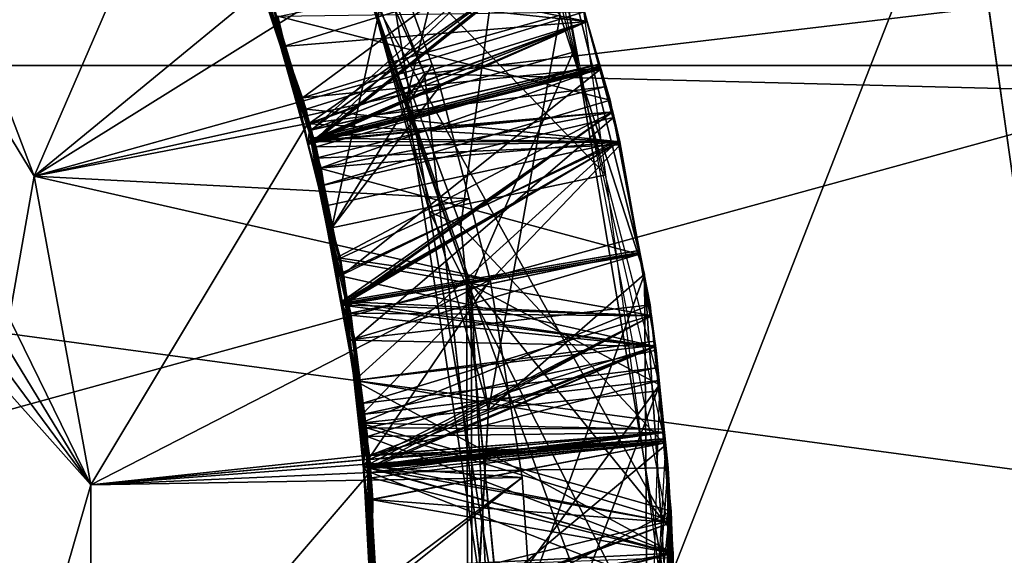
# Model space of a CAD drawing. Extents: x 0 to 200, y 18 to 95.
# Tile 321 of 491: x 146.232 to 147.086, y 47.302 to 47.767. Entities that reach past the tile are written whole.
import ezdxf

# ---------------------------------------------------------------- set-up
doc = ezdxf.new("R2010")
doc.units = 0

msp = doc.modelspace()

# ---------------------------------------------------------------- linework, layer by layer
for points in [[(98.615891, 49.815205, 36.34074), (174.799988, 52.227016, 37.339745), (174.799988, 47.227016, 36)], [(174.799988, 52.227016, 54.660255), (117.93441, 49.815205, 55.65926), (174.799988, 47.227016, 56)], [(141.5, 51.127014, 39.245003), (148.199997, 47.227016, 38.200001), (141.5, 47.227016, 38.200001)], [(141.5, 51.127014, 39.245003), (148.199997, 51.127014, 39.245003), (148.199997, 47.227016, 38.200001)], [(148.199997, 51.127014, 52.754997), (141.5, 51.127014, 52.754997), (141.5, 47.227016, 53.799999)], [(148.199997, 47.227016, 53.799999), (148.199997, 51.127014, 52.754997), (141.5, 47.227016, 53.799999)], [(159.5, 47.227016, 39.400002), (133, 50.527016, 40.284233), (133, 47.227016, 39.400002)], [(159.5, 50.527016, 40.284233), (133, 50.527016, 40.284233), (159.5, 47.227016, 39.400002)], [(159.5, 50.527016, 51.715767), (159.5, 47.227016, 52.599998), (133, 47.227016, 52.599998)], [(133, 50.527016, 51.715767), (159.5, 50.527016, 51.715767), (133, 47.227016, 52.599998)], [(136.799988, 48.614586, 55.650761), (165.799988, 49.996166, 55.348492), (165.799988, 47.227016, 55.75)], [(165.799988, 49.996166, 36.651508), (146.388229, 48.145657, 36.295784), (146.58313, 47.719887, 36.262466)], [(165.799988, 49.996166, 36.651508), (146.58313, 47.719887, 36.262466), (165.799988, 47.227016, 36.25)], [(98.615891, 49.815205, 36.34074), (174.799988, 47.227016, 36), (98.275146, 47.227016, 36)], [(174.799988, 47.227016, 56), (117.93441, 49.815205, 55.65926), (118.275154, 47.227016, 56)], [(148.199997, 49.339703, 55.262104), (136.199997, 49.339703, 55.262104), (136.199997, 47.727016, 55.486832)], [(148.199997, 47.727016, 55.486832), (148.199997, 49.339703, 55.262104), (136.199997, 47.727016, 55.486832)], [(142.899994, 48.807293, 53.842369), (148.199997, 49.199657, 53.752979), (148.199997, 47.727016, 53.98436)], [(136.199997, 48.849297, 36.639542), (148.199997, 47.227016, 36.5), (136.199997, 47.227016, 36.5)], [(136.199997, 48.849297, 36.639542), (148.199997, 48.849297, 36.639542), (148.199997, 47.227016, 36.5)], [(165.431061, 47.89677, 57.972298), (135.799988, 48.817287, 57.894161), (135.799988, 45.636745, 57.894161)], [(147.050385, 47.933411, 34.020809), (165.301376, 48.816174, 34.115177), (147.149994, 47.227016, 34)], [(142.899994, 48.807293, 53.842369), (148.199997, 47.727016, 53.98436), (142.899994, 47.727016, 53.98436)], [(146.244522, 46.822838, 38.629288), (145.107819, 48.695091, 38.629288), (146.147583, 46.568222, 38.629288)], [(146.293793, 47.09079, 38.629288), (145.107819, 48.695091, 38.629288), (146.244522, 46.822838, 38.629288)], [(146.293793, 47.363239, 38.629288), (145.107819, 48.695091, 38.629288), (146.293793, 47.09079, 38.629288)], [(145.368286, 48.615196, 38.629288), (145.107819, 48.695091, 38.629288), (146.293793, 47.363239, 38.629288)], [(136.799988, 48.614586, 55.650761), (165.799988, 47.227016, 55.75), (136.799988, 47.227016, 55.650761)], [(145.610001, 48.489506, 38.629288), (145.368286, 48.615196, 38.629288), (146.293793, 47.363239, 38.629288)], [(145.824997, 48.322166, 38.629288), (145.610001, 48.489506, 38.629288), (146.293793, 47.363239, 38.629288)], [(146.244522, 47.631191, 38.629288), (145.824997, 48.322166, 38.629288), (146.293793, 47.363239, 38.629288)], [(146.147583, 47.885811, 38.629288), (145.824997, 48.322166, 38.629288), (146.244522, 47.631191, 38.629288)], [(146.388229, 48.145657, 36.295784), (146.423065, 48.114964, 35.992222), (146.58313, 47.719887, 36.262466)], [(146.423065, 48.114964, 35.992222), (146.643234, 48.003197, 35.894402), (146.567581, 47.698345, 35.965542)], [(146.58313, 47.719887, 36.262466), (146.423065, 48.114964, 35.992222), (146.567581, 47.698345, 35.965542)], [(146.476822, 48.001713, 34.584751), (146.700699, 47.770927, 34.481079), (146.553482, 47.729698, 34.567657)], [(146.533432, 47.794235, 34.899483), (146.476822, 48.001713, 34.584751), (146.553482, 47.729698, 34.567657)], [(146.643234, 48.003197, 35.894402), (146.711945, 47.738663, 35.87912), (146.567581, 47.698345, 35.965542)], [(148.199997, 47.97237, 38.034798), (142.899994, 46.514568, 38.031788), (148.199997, 46.481663, 38.034798)], [(148.199997, 47.97237, 38.034798), (142.899994, 47.939465, 38.031788), (142.899994, 46.514568, 38.031788)], [(146.524994, 47.830208, 35.274094), (146.66301, 47.954464, 35.191471), (146.614441, 47.587933, 35.258476)], [(146.614441, 47.587933, 35.258476), (146.66301, 47.954464, 35.191471), (146.792084, 47.397694, 35.159519)], [(146.147583, 47.885811, 33.629288), (146.38205, 47.949329, 33.872017), (146.244522, 47.631191, 33.629288)], [(146.38205, 47.949329, 33.872017), (146.478256, 47.696594, 33.872017), (146.244522, 47.631191, 33.629288)], [(146.38205, 47.949329, 33.872017), (146.417343, 47.860664, 34.013931), (146.478256, 47.696594, 33.872017)], [(146.690948, 47.878174, 34.378284), (147.050385, 47.933411, 34.020809), (146.792389, 47.272472, 34.351974)], [(146.792389, 47.272472, 34.351974), (147.050385, 47.933411, 34.020809), (147.149994, 47.227016, 34)], [(165.459961, 47.672756, 57.991718), (165.431061, 47.89677, 57.972298), (135.799988, 45.636745, 57.894161)], [(146.147583, 47.885811, 33.629288), (146.244522, 47.631191, 33.629288), (146.047073, 46.507015, 33.629288)], [(146.537491, 47.872231, 38.275864), (146.147583, 47.885811, 38.629288), (146.244522, 47.631191, 38.629288)], [(146.773911, 47.545952, 34.467846), (146.690948, 47.878174, 34.378284), (146.792389, 47.272472, 34.351974)], [(146.700699, 47.770927, 34.481079), (146.690948, 47.878174, 34.378284), (146.773911, 47.545952, 34.467846)], [(146.554596, 47.824928, 38.273952), (146.537491, 47.872231, 38.275864), (146.244522, 47.631191, 38.629288)], [(146.478256, 47.696594, 33.872017), (146.417343, 47.860664, 34.013931), (146.483307, 47.67701, 34.001446)], [(146.417343, 47.860664, 34.013931), (146.70549, 47.833241, 34.155212), (146.483307, 47.67701, 34.001446)], [(146.696518, 47.861233, 37.887646), (146.426025, 47.83683, 38.040161), (146.477386, 47.699154, 38.030758)], [(146.439423, 47.799797, 34.709789), (146.697067, 47.860348, 34.856773), (146.485138, 47.671242, 34.701054)], [(146.440567, 47.797081, 36.109592), (146.697067, 47.860348, 36.256771), (146.486053, 47.660496, 36.10038)], [(146.447617, 47.794682, 35.409306), (146.697067, 47.860348, 35.556774), (146.724091, 47.765366, 35.55127)], [(146.72142, 47.773716, 37.88258), (146.696518, 47.861233, 37.887646), (146.477386, 47.699154, 38.030758)], [(146.697067, 47.860348, 34.856773), (146.724091, 47.765366, 34.851269), (146.485138, 47.671242, 34.701054)], [(146.697067, 47.860348, 36.256771), (146.724091, 47.765366, 36.25127), (146.486053, 47.660496, 36.10038)], [(146.697067, 47.860348, 34.856773), (146.705399, 47.834843, 35.08622), (146.724091, 47.765366, 34.851269)], [(146.697067, 47.860348, 35.556774), (146.705399, 47.834843, 35.786217), (146.724091, 47.765366, 35.55127)], [(146.697067, 47.860348, 36.256771), (146.705399, 47.834843, 36.486217), (146.724091, 47.765366, 36.25127)], [(146.694504, 47.84811, 34.986759), (146.533432, 47.794235, 34.899483), (146.794449, 47.326889, 34.957157)], [(146.426025, 47.83683, 38.040161), (146.445786, 47.788109, 38.208935), (146.477386, 47.699154, 38.030758)], [(146.705399, 47.834843, 36.486217), (146.430542, 47.824535, 36.639324), (146.724136, 47.765411, 36.482212)], [(146.435974, 47.826469, 36.811466), (146.704956, 47.836185, 36.955463), (146.482056, 47.658623, 36.800327)], [(146.705399, 47.834843, 34.386219), (146.439926, 47.800026, 34.537788), (146.484619, 47.671062, 34.529053)], [(146.705399, 47.834843, 35.786217), (146.440964, 47.797157, 35.937592), (146.487762, 47.66106, 35.928379)], [(146.705399, 47.834843, 35.08622), (146.441925, 47.792717, 35.237305), (146.486954, 47.662395, 35.228477)], [(146.704956, 47.836185, 36.955463), (146.724091, 47.765388, 36.951378), (146.482056, 47.658623, 36.800327)], [(146.724136, 47.765411, 34.38221), (146.705399, 47.834843, 34.386219), (146.484619, 47.671062, 34.529053)], [(146.724136, 47.765411, 35.082211), (146.705399, 47.834843, 35.08622), (146.486954, 47.662395, 35.228477)], [(146.724136, 47.765411, 35.782211), (146.705399, 47.834843, 35.786217), (146.487762, 47.66106, 35.928379)], [(146.704956, 47.836185, 36.955463), (146.709045, 47.821301, 37.185436), (146.724091, 47.765388, 36.951378)], [(146.70549, 47.833241, 34.155212), (146.705399, 47.834843, 34.386219), (146.723831, 47.765324, 34.151291)], [(146.705399, 47.834843, 34.386219), (146.724136, 47.765411, 34.38221), (146.723831, 47.765324, 34.151291)], [(146.705399, 47.834843, 35.08622), (146.724136, 47.765411, 35.082211), (146.724091, 47.765366, 34.851269)], [(146.705399, 47.834843, 35.786217), (146.724136, 47.765411, 35.782211), (146.724091, 47.765366, 35.55127)], [(146.705399, 47.834843, 36.486217), (146.724136, 47.765411, 36.482212), (146.724091, 47.765366, 36.25127)], [(146.589737, 47.727722, 38.27002), (146.554596, 47.824928, 38.273952), (146.244522, 47.631191, 38.629288)], [(146.430542, 47.824535, 36.639324), (146.435974, 47.826469, 36.811466), (146.483612, 47.676464, 36.629261)], [(146.483612, 47.676464, 36.629261), (146.435974, 47.826469, 36.811466), (146.482056, 47.658623, 36.800327)], [(146.445786, 47.788109, 38.208935), (146.554596, 47.824928, 38.273952), (146.502792, 47.586334, 38.195518)], [(146.70549, 47.833241, 34.155212), (146.723831, 47.765324, 34.151291), (146.483307, 47.67701, 34.001446)], [(146.554596, 47.824928, 38.273952), (146.589737, 47.727722, 38.27002), (146.502792, 47.586334, 38.195518)], [(146.548492, 47.831371, 35.600471), (146.524994, 47.830208, 35.274094), (146.587326, 47.600136, 35.586288)], [(146.587326, 47.600136, 35.586288), (146.524994, 47.830208, 35.274094), (146.614441, 47.587933, 35.258476)], [(146.74025, 47.632362, 35.674522), (146.548492, 47.831371, 35.600471), (146.587326, 47.600136, 35.586288)], [(146.718781, 47.792011, 35.683563), (146.548492, 47.831371, 35.600471), (146.74025, 47.632362, 35.674522)], [(146.724136, 47.765411, 36.482212), (146.430542, 47.824535, 36.639324), (146.483612, 47.676464, 36.629261)], [(146.709045, 47.821301, 37.185436), (146.451431, 47.768467, 37.335499), (146.460541, 47.743713, 37.333809)], [(146.724136, 47.765411, 37.182213), (146.709045, 47.821301, 37.185436), (146.460541, 47.743713, 37.333809)], [(146.709045, 47.821301, 37.185436), (146.724136, 47.765411, 37.182213), (146.724091, 47.765388, 36.951378)], [(146.439926, 47.800026, 34.537788), (146.439423, 47.799797, 34.709789), (146.484619, 47.671062, 34.529053)], [(146.439423, 47.799797, 34.709789), (146.485138, 47.671242, 34.701054), (146.484619, 47.671062, 34.529053)], [(146.440964, 47.797157, 35.937592), (146.440567, 47.797081, 36.109592), (146.487762, 47.66106, 35.928379)], [(146.487762, 47.66106, 35.928379), (146.440567, 47.797081, 36.109592), (146.486053, 47.660496, 36.10038)], [(146.441925, 47.792717, 35.237305), (146.447617, 47.794682, 35.409306), (146.486954, 47.662395, 35.228477)], [(146.486954, 47.662395, 35.228477), (146.447617, 47.794682, 35.409306), (146.481476, 47.661053, 35.400482)], [(146.447617, 47.794682, 35.409306), (146.724091, 47.765366, 35.55127), (146.481476, 47.661053, 35.400482)], [(146.533432, 47.794235, 34.899483), (146.619492, 47.54248, 34.883324), (146.794449, 47.326889, 34.957157)], [(146.533432, 47.794235, 34.899483), (146.553482, 47.729698, 34.567657), (146.619492, 47.54248, 34.883324)], [(146.477386, 47.699154, 38.030758), (146.445786, 47.788109, 38.208935), (146.502792, 47.586334, 38.195518)], [(146.455902, 47.770103, 37.507648), (146.721588, 47.773739, 37.651848), (146.743927, 47.696957, 37.647392)], [(146.735321, 47.724854, 37.879749), (146.72142, 47.773716, 37.88258), (146.477386, 47.699154, 38.030758)], [(146.721588, 47.773739, 37.651848), (146.72142, 47.773716, 37.88258), (146.735321, 47.724854, 37.879749)], [(146.721588, 47.773739, 37.651848), (146.735321, 47.724854, 37.879749), (146.743927, 47.696957, 37.647392)], [(146.451431, 47.768467, 37.335499), (146.455902, 47.770103, 37.507648), (146.460541, 47.743713, 37.333809)], [(146.455902, 47.770103, 37.507648), (146.743927, 47.696957, 37.647392), (146.491074, 47.622253, 37.497917)], [(146.460541, 47.743713, 37.333809), (146.455902, 47.770103, 37.507648), (146.491074, 47.622253, 37.497917)], [(146.724136, 47.765411, 37.182213), (146.460541, 47.743713, 37.333809), (146.48056, 47.689373, 37.330105)], [(146.724136, 47.765411, 37.182213), (146.48056, 47.689373, 37.330105), (146.75238, 47.660843, 37.176174)], [(146.724091, 47.765366, 35.55127), (146.735153, 47.726463, 35.549015), (146.481476, 47.661053, 35.400482)], [(146.724091, 47.765388, 36.951378), (146.735336, 47.723705, 36.948975), (146.482056, 47.658623, 36.800327)], [(146.723831, 47.765324, 34.151291), (146.739151, 47.708546, 34.14801), (146.483307, 47.67701, 34.001446)], [(146.724136, 47.765411, 36.482212), (146.483612, 47.676464, 36.629261), (146.75238, 47.660843, 36.476173)], [(146.734222, 47.728069, 34.380054), (146.724136, 47.765411, 34.38221), (146.484619, 47.671062, 34.529053)], [(146.724091, 47.765366, 34.851269), (146.734665, 47.728168, 34.849113), (146.485138, 47.671242, 34.701054)], [(146.724091, 47.765366, 36.25127), (146.735626, 47.724773, 36.248917), (146.486053, 47.660496, 36.10038)], [(146.73468, 47.726357, 35.079956), (146.724136, 47.765411, 35.082211), (146.486954, 47.662395, 35.228477)], [(146.735138, 47.724655, 35.779858), (146.724136, 47.765411, 35.782211), (146.487762, 47.66106, 35.928379)], [(146.553482, 47.729698, 34.567657), (146.700699, 47.770927, 34.481079), (146.63855, 47.427883, 34.548695)], [(146.700699, 47.770927, 34.481079), (146.773911, 47.545952, 34.467846), (146.63855, 47.427883, 34.548695)], [(146.723831, 47.765324, 34.151291), (146.724136, 47.765411, 34.38221), (146.734222, 47.728069, 34.380054)], [(146.723831, 47.765324, 34.151291), (146.734222, 47.728069, 34.380054), (146.739151, 47.708546, 34.14801)], [(146.724091, 47.765388, 36.951378), (146.724136, 47.765411, 37.182213), (146.735336, 47.723705, 36.948975)], [(146.724091, 47.765366, 36.25127), (146.724136, 47.765411, 36.482212), (146.735626, 47.724773, 36.248917)], [(146.724091, 47.765366, 35.55127), (146.724136, 47.765411, 35.782211), (146.735153, 47.726463, 35.549015)], [(146.724091, 47.765366, 34.851269), (146.724136, 47.765411, 35.082211), (146.734665, 47.728168, 34.849113)], [(146.735336, 47.723705, 36.948975), (146.724136, 47.765411, 37.182213), (146.75238, 47.660843, 37.176174)], [(146.735626, 47.724773, 36.248917), (146.724136, 47.765411, 36.482212), (146.75238, 47.660843, 36.476173)], [(146.735153, 47.726463, 35.549015), (146.724136, 47.765411, 35.782211), (146.735138, 47.724655, 35.779858)], [(146.734665, 47.728168, 34.849113), (146.724136, 47.765411, 35.082211), (146.73468, 47.726357, 35.079956)], [(146.48056, 47.689373, 37.330105), (146.460541, 47.743713, 37.333809), (146.491074, 47.622253, 37.497917)], [(146.567581, 47.698345, 35.965542), (146.711945, 47.738663, 35.87912), (146.623611, 47.536819, 35.955196)], [(146.623611, 47.536819, 35.955196), (146.711945, 47.738663, 35.87912), (146.786911, 47.450012, 35.86245)], [(148.199997, 47.727016, 55.486832), (136.199997, 47.727016, 55.486832), (142.199997, 47.727016, 54.735703)], [(148.199997, 47.727016, 55.486832), (142.199997, 47.727016, 54.685619), (142.552292, 47.727016, 54.332714)], [(148.199997, 47.727016, 55.486832), (142.199997, 47.727016, 54.735703), (142.199997, 47.727016, 54.685619)], [(148.199997, 47.727016, 53.98436), (142.552292, 47.727016, 54.332714), (142.899994, 47.727016, 53.98436)], [(148.199997, 47.727016, 55.486832), (142.552292, 47.727016, 54.332714), (148.199997, 47.727016, 53.98436)], [(146.596405, 47.70927, 38.269276), (146.589737, 47.727722, 38.27002), (146.244522, 47.631191, 38.629288)], [(146.735321, 47.724854, 37.879749), (146.477386, 47.699154, 38.030758), (146.484848, 47.660629, 38.028248)], [(146.735153, 47.726463, 35.549015), (146.746384, 47.686996, 35.54673), (146.481476, 47.661053, 35.400482)], [(146.482056, 47.658623, 36.800327), (146.735336, 47.723705, 36.948975), (146.512939, 47.546093, 36.792862)], [(146.734222, 47.728069, 34.380054), (146.484619, 47.671062, 34.529053), (146.487045, 47.664059, 34.528576)], [(146.746094, 47.686981, 37.87756), (146.735321, 47.724854, 37.879749), (146.484848, 47.660629, 38.028248)], [(146.485138, 47.671242, 34.701054), (146.734665, 47.728168, 34.849113), (146.48642, 47.663948, 34.700581)], [(146.486053, 47.660496, 36.10038), (146.735626, 47.724773, 36.248917), (146.493408, 47.638443, 36.098892)], [(146.734665, 47.728168, 34.849113), (146.746384, 47.686996, 34.846729), (146.48642, 47.663948, 34.700581)], [(146.73468, 47.726357, 35.079956), (146.486954, 47.662395, 35.228477), (146.488968, 47.656551, 35.228085)], [(146.734222, 47.728069, 34.380054), (146.487045, 47.664059, 34.528576), (146.75238, 47.660843, 34.376175)], [(146.735138, 47.724655, 35.779858), (146.487762, 47.66106, 35.928379), (146.75238, 47.660843, 35.776176)], [(146.75238, 47.660843, 35.076176), (146.73468, 47.726357, 35.079956), (146.488968, 47.656551, 35.228085)], [(146.735626, 47.724773, 36.248917), (146.746384, 47.686996, 36.246731), (146.493408, 47.638443, 36.098892)], [(146.589737, 47.727722, 38.27002), (146.596405, 47.70927, 38.269276), (146.502792, 47.586334, 38.195518)], [(146.735336, 47.723705, 36.948975), (146.751877, 47.662464, 36.945438), (146.512939, 47.546093, 36.792862)], [(146.619492, 47.54248, 34.883324), (146.553482, 47.729698, 34.567657), (146.63855, 47.427883, 34.548695)], [(146.739151, 47.708546, 34.14801), (146.734222, 47.728069, 34.380054), (146.75238, 47.660843, 34.376175)], [(146.734665, 47.728168, 34.849113), (146.73468, 47.726357, 35.079956), (146.746384, 47.686996, 34.846729)], [(146.746384, 47.686996, 34.846729), (146.73468, 47.726357, 35.079956), (146.75238, 47.660843, 35.076176)], [(146.735153, 47.726463, 35.549015), (146.735138, 47.724655, 35.779858), (146.746384, 47.686996, 35.54673)], [(146.746384, 47.686996, 35.54673), (146.735138, 47.724655, 35.779858), (146.75238, 47.660843, 35.776176)], [(146.743927, 47.696957, 37.647392), (146.735321, 47.724854, 37.879749), (146.746094, 47.686981, 37.87756)], [(146.751877, 47.662464, 36.945438), (146.735336, 47.723705, 36.948975), (146.75238, 47.660843, 37.176174)], [(146.746384, 47.686996, 36.246731), (146.735626, 47.724773, 36.248917), (146.75238, 47.660843, 36.476173)], [(146.58313, 47.719887, 36.262466), (146.567581, 47.698345, 35.965542), (146.63916, 47.225788, 36.252037)], [(165.799988, 47.227016, 36.25), (146.58313, 47.719887, 36.262466), (146.63916, 47.225788, 36.252037)], [(146.596405, 47.70927, 38.269276), (146.244522, 47.631191, 38.629288), (146.621735, 47.611526, 38.26545)], [(146.483307, 47.67701, 34.001446), (146.739151, 47.708546, 34.14801), (146.4888, 47.646572, 33.999466)], [(146.739151, 47.708546, 34.14801), (146.752747, 47.658184, 34.145103), (146.4888, 47.646572, 33.999466)], [(146.596405, 47.70927, 38.269276), (146.621735, 47.611526, 38.26545), (146.502792, 47.586334, 38.195518)], [(146.739151, 47.708546, 34.14801), (146.75238, 47.660843, 34.376175), (146.752747, 47.658184, 34.145103)], [(146.484848, 47.660629, 38.028248), (146.477386, 47.699154, 38.030758), (146.502792, 47.586334, 38.195518)], [(146.743927, 47.696957, 37.647392), (146.746841, 47.682072, 37.646545), (146.491074, 47.622253, 37.497917)], [(146.567581, 47.698345, 35.965542), (146.623611, 47.536819, 35.955196), (146.63916, 47.225788, 36.252037)], [(146.743927, 47.696957, 37.647392), (146.746094, 47.686981, 37.87756), (146.746841, 47.682072, 37.646545)], [(146.478256, 47.696594, 33.872017), (146.481918, 47.676754, 33.872017), (146.244522, 47.631191, 33.629288)], [(146.478256, 47.696594, 33.872017), (146.483307, 47.67701, 34.001446), (146.481918, 47.676754, 33.872017)], [(146.75238, 47.660843, 37.176174), (146.48056, 47.689373, 37.330105), (146.512222, 47.519451, 37.319038)], [(146.48056, 47.689373, 37.330105), (146.491074, 47.622253, 37.497917), (146.512222, 47.519451, 37.319038)], [(146.481476, 47.661053, 35.400482), (146.746384, 47.686996, 35.54673), (146.51683, 47.521553, 35.39127)], [(146.746094, 47.686981, 37.87756), (146.484848, 47.660629, 38.028248), (146.504547, 47.558914, 38.021618)], [(146.48642, 47.663948, 34.700581), (146.746384, 47.686996, 34.846729), (146.511353, 47.522209, 34.691372)], [(146.491074, 47.622253, 37.497917), (146.746841, 47.682072, 37.646545), (146.522598, 47.489712, 37.489197)], [(146.493408, 47.638443, 36.098892), (146.746384, 47.686996, 36.246731), (146.511978, 47.51931, 36.091175)], [(146.746094, 47.686981, 37.87756), (146.504547, 47.558914, 38.021618), (146.779739, 47.509979, 37.867523)], [(146.746384, 47.686996, 34.846729), (146.76915, 47.566669, 34.839905), (146.511353, 47.522209, 34.691372)], [(146.746384, 47.686996, 36.246731), (146.769806, 47.563198, 36.239708), (146.511978, 47.51931, 36.091175)], [(146.746384, 47.686996, 35.54673), (146.76947, 47.564941, 35.539806), (146.51683, 47.521553, 35.39127)], [(146.746841, 47.682072, 37.646545), (146.778625, 47.51936, 37.63731), (146.522598, 47.489712, 37.489197)], [(146.746841, 47.682072, 37.646545), (146.746094, 47.686981, 37.87756), (146.779739, 47.509979, 37.867523)], [(146.746384, 47.686996, 36.246731), (146.75238, 47.660843, 36.476173), (146.769806, 47.563198, 36.239708)], [(146.746384, 47.686996, 35.54673), (146.75238, 47.660843, 35.776176), (146.76947, 47.564941, 35.539806)], [(146.746384, 47.686996, 34.846729), (146.75238, 47.660843, 35.076176), (146.76915, 47.566669, 34.839905)], [(146.778625, 47.51936, 37.63731), (146.746841, 47.682072, 37.646545), (146.779739, 47.509979, 37.867523)], [(165.439575, 46.504829, 57.978249), (165.459961, 47.672756, 57.991718), (135.799988, 45.636745, 57.894161)], [(146.244522, 47.631191, 33.629288), (146.481918, 47.676754, 33.872017), (146.293793, 47.363239, 33.629288)], [(146.481918, 47.676754, 33.872017), (146.534851, 47.388874, 33.872017), (146.293793, 47.363239, 33.629288)], [(146.481918, 47.676754, 33.872017), (146.483307, 47.67701, 34.001446), (146.4888, 47.646572, 33.999466)], [(146.481918, 47.676754, 33.872017), (146.4888, 47.646572, 33.999466), (146.534851, 47.388874, 33.872017)], [(146.483612, 47.676464, 36.629261), (146.482056, 47.658623, 36.800327), (146.49646, 47.605038, 36.624615)], [(146.75238, 47.660843, 36.476173), (146.483612, 47.676464, 36.629261), (146.49646, 47.605038, 36.624615)], [(146.484619, 47.671062, 34.529053), (146.485138, 47.671242, 34.701054), (146.48642, 47.663948, 34.700581)], [(146.487045, 47.664059, 34.528576), (146.484619, 47.671062, 34.529053), (146.48642, 47.663948, 34.700581)], [(146.487045, 47.664059, 34.528576), (146.48642, 47.663948, 34.700581), (146.511353, 47.522209, 34.691372)], [(146.511368, 47.52224, 34.519367), (146.487045, 47.664059, 34.528576), (146.511353, 47.522209, 34.691372)], [(146.75238, 47.660843, 34.376175), (146.487045, 47.664059, 34.528576), (146.511368, 47.52224, 34.519367)], [(146.486954, 47.662395, 35.228477), (146.481476, 47.661053, 35.400482), (146.488968, 47.656551, 35.228085)], [(146.488968, 47.656551, 35.228085), (146.481476, 47.661053, 35.400482), (146.51683, 47.521553, 35.39127)], [(146.49646, 47.605038, 36.624615), (146.482056, 47.658623, 36.800327), (146.512939, 47.546093, 36.792862)], [(146.484848, 47.660629, 38.028248), (146.502792, 47.586334, 38.195518), (146.504547, 47.558914, 38.021618)], [(146.487762, 47.66106, 35.928379), (146.486053, 47.660496, 36.10038), (146.491653, 47.638149, 35.926895)], [(146.486053, 47.660496, 36.10038), (146.493408, 47.638443, 36.098892), (146.491653, 47.638149, 35.926895)], [(146.75238, 47.660843, 35.776176), (146.487762, 47.66106, 35.928379), (146.491653, 47.638149, 35.926895)], [(146.4888, 47.646572, 33.999466), (146.752747, 47.658184, 34.145103), (146.528854, 47.424053, 33.984989)], [(146.75238, 47.660843, 35.076176), (146.488968, 47.656551, 35.228085), (146.511612, 47.520752, 35.219273)], [(146.488968, 47.656551, 35.228085), (146.51683, 47.521553, 35.39127), (146.511612, 47.520752, 35.219273)], [(146.75238, 47.660843, 35.776176), (146.491653, 47.638149, 35.926895), (146.769501, 47.563164, 35.770649)], [(146.75238, 47.660843, 36.476173), (146.49646, 47.605038, 36.624615), (146.507248, 47.545078, 36.620716)], [(146.75238, 47.660843, 36.476173), (146.507248, 47.545078, 36.620716), (146.783508, 47.483326, 36.466133)], [(146.76889, 47.56665, 34.370846), (146.75238, 47.660843, 34.376175), (146.511368, 47.52224, 34.519367)], [(146.769196, 47.564915, 35.070747), (146.75238, 47.660843, 35.076176), (146.511612, 47.520752, 35.219273)], [(146.769455, 47.563465, 37.170666), (146.75238, 47.660843, 37.176174), (146.512222, 47.519451, 37.319038)], [(146.512939, 47.546093, 36.792862), (146.751877, 47.662464, 36.945438), (146.522324, 47.453728, 36.786919)], [(146.751877, 47.662464, 36.945438), (146.782669, 47.487797, 36.935562), (146.522324, 47.453728, 36.786919)], [(146.752747, 47.658184, 34.145103), (146.783905, 47.480068, 34.135017), (146.528854, 47.424053, 33.984989)], [(146.751877, 47.662464, 36.945438), (146.769455, 47.563465, 37.170666), (146.782669, 47.487797, 36.935562)], [(146.751877, 47.662464, 36.945438), (146.75238, 47.660843, 37.176174), (146.769455, 47.563465, 37.170666)], [(146.769806, 47.563198, 36.239708), (146.75238, 47.660843, 36.476173), (146.783508, 47.483326, 36.466133)], [(146.76947, 47.564941, 35.539806), (146.75238, 47.660843, 35.776176), (146.769501, 47.563164, 35.770649)], [(146.76915, 47.566669, 34.839905), (146.75238, 47.660843, 35.076176), (146.769196, 47.564915, 35.070747)], [(146.752747, 47.658184, 34.145103), (146.75238, 47.660843, 34.376175), (146.76889, 47.56665, 34.370846)], [(146.752747, 47.658184, 34.145103), (146.76889, 47.56665, 34.370846), (146.783905, 47.480068, 34.135017)], [(146.4888, 47.646572, 33.999466), (146.528854, 47.424053, 33.984989), (146.534851, 47.388874, 33.872017)], [(146.491653, 47.638149, 35.926895), (146.493408, 47.638443, 36.098892), (146.511856, 47.519207, 35.91917)], [(146.769501, 47.563164, 35.770649), (146.491653, 47.638149, 35.926895), (146.511856, 47.519207, 35.91917)], [(146.493408, 47.638443, 36.098892), (146.511978, 47.51931, 36.091175), (146.511856, 47.519207, 35.91917)], [(146.244522, 47.631191, 33.629288), (146.293793, 47.363239, 33.629288), (146.047073, 46.507015, 33.629288)], [(146.639954, 47.541229, 38.262695), (146.244522, 47.631191, 38.629288), (146.293793, 47.363239, 38.629288)], [(146.621735, 47.611526, 38.26545), (146.244522, 47.631191, 38.629288), (146.639954, 47.541229, 38.262695)], [(146.74025, 47.632362, 35.674522), (146.587326, 47.600136, 35.586288), (146.801254, 47.178551, 35.648819)], [(146.512222, 47.519451, 37.319038), (146.491074, 47.622253, 37.497917), (146.522598, 47.489712, 37.489197)], [(146.502792, 47.586334, 38.195518), (146.621735, 47.611526, 38.26545), (146.510223, 47.560001, 38.193768)], [(146.510223, 47.560001, 38.193768), (146.621735, 47.611526, 38.26545), (146.639954, 47.541229, 38.262695)], [(146.49646, 47.605038, 36.624615), (146.512939, 47.546093, 36.792862), (146.507248, 47.545078, 36.620716)], [(146.587326, 47.600136, 35.586288), (146.649994, 47.227016, 35.563396), (146.801254, 47.178551, 35.648819)], [(146.587326, 47.600136, 35.586288), (146.614441, 47.587933, 35.258476), (146.649994, 47.227016, 35.563396)], [(146.502792, 47.586334, 38.195518), (146.510223, 47.560001, 38.193768), (146.504547, 47.558914, 38.021618)], [(146.614441, 47.587933, 35.258476), (146.645309, 47.274597, 35.239487), (146.649994, 47.227016, 35.563396)], [(146.614441, 47.587933, 35.258476), (146.792084, 47.397694, 35.159519), (146.645309, 47.274597, 35.239487)], [(146.511353, 47.522209, 34.691372), (146.76915, 47.566669, 34.839905), (146.779892, 47.509911, 34.836689)], [(146.76889, 47.56665, 34.370846), (146.511368, 47.52224, 34.519367), (146.783508, 47.483326, 34.366131)], [(146.769196, 47.564915, 35.070747), (146.511612, 47.520752, 35.219273), (146.513229, 47.51104, 35.218639)], [(146.769501, 47.563164, 35.770649), (146.511856, 47.519207, 35.91917), (146.783508, 47.483326, 35.766132)], [(146.511978, 47.51931, 36.091175), (146.769806, 47.563198, 36.239708), (146.779892, 47.509911, 36.236687)], [(146.769455, 47.563465, 37.170666), (146.512222, 47.519451, 37.319038), (146.517929, 47.48885, 37.317047)], [(146.769196, 47.564915, 35.070747), (146.513229, 47.51104, 35.218639), (146.783508, 47.483326, 35.066132)], [(146.51683, 47.521553, 35.39127), (146.76947, 47.564941, 35.539806), (146.519241, 47.512043, 35.390644)], [(146.769455, 47.563465, 37.170666), (146.517929, 47.48885, 37.317047), (146.783508, 47.483326, 37.166134)], [(146.519241, 47.512043, 35.390644), (146.76947, 47.564941, 35.539806), (146.779892, 47.509911, 35.536686)], [(146.76889, 47.56665, 34.370846), (146.783508, 47.483326, 34.366131), (146.783905, 47.480068, 34.135017)], [(146.76915, 47.566669, 34.839905), (146.769196, 47.564915, 35.070747), (146.779892, 47.509911, 34.836689)], [(146.779892, 47.509911, 34.836689), (146.769196, 47.564915, 35.070747), (146.783508, 47.483326, 35.066132)], [(146.782669, 47.487797, 36.935562), (146.769455, 47.563465, 37.170666), (146.783508, 47.483326, 37.166134)], [(146.76947, 47.564941, 35.539806), (146.769501, 47.563164, 35.770649), (146.779892, 47.509911, 35.536686)], [(146.779892, 47.509911, 35.536686), (146.769501, 47.563164, 35.770649), (146.783508, 47.483326, 35.766132)], [(146.779892, 47.509911, 36.236687), (146.769806, 47.563198, 36.239708), (146.783508, 47.483326, 36.466133)], [(146.504547, 47.558914, 38.021618), (146.510223, 47.560001, 38.193768), (146.528778, 47.433838, 38.013466)], [(146.779739, 47.509979, 37.867523), (146.504547, 47.558914, 38.021618), (146.528778, 47.433838, 38.013466)], [(146.510223, 47.560001, 38.193768), (146.639954, 47.541229, 38.262695), (146.530106, 47.378937, 38.182106)], [(146.528778, 47.433838, 38.013466), (146.510223, 47.560001, 38.193768), (146.530106, 47.378937, 38.182106)], [(146.507248, 47.545078, 36.620716), (146.512939, 47.546093, 36.792862), (146.535385, 47.388634, 36.610546)], [(146.783508, 47.483326, 36.466133), (146.507248, 47.545078, 36.620716), (146.535385, 47.388634, 36.610546)], [(146.512939, 47.546093, 36.792862), (146.522324, 47.453728, 36.786919), (146.535385, 47.388634, 36.610546)], [(146.63855, 47.427883, 34.548695), (146.773911, 47.545952, 34.467846), (146.621506, 47.124954, 34.530354)], [(146.773911, 47.545952, 34.467846), (146.775818, 47.273388, 34.452606), (146.621506, 47.124954, 34.530354)], [(146.775818, 47.273388, 34.452606), (146.773911, 47.545952, 34.467846), (146.792389, 47.272472, 34.351974)], [(146.6633, 47.396858, 38.257175), (146.639954, 47.541229, 38.262695), (146.293793, 47.363239, 38.629288)], [(146.639954, 47.541229, 38.262695), (146.6633, 47.396858, 38.257175), (146.530106, 47.378937, 38.182106)], [(146.794449, 47.326889, 34.957157), (146.619492, 47.54248, 34.883324), (146.773041, 47.124165, 34.945507)], [(146.619492, 47.54248, 34.883324), (146.620911, 47.129742, 34.858334), (146.773041, 47.124165, 34.945507)], [(146.619492, 47.54248, 34.883324), (146.63855, 47.427883, 34.548695), (146.620911, 47.129742, 34.858334)], [(146.623611, 47.536819, 35.955196), (146.62442, 47.226959, 35.936455), (146.63916, 47.225788, 36.252037)], [(146.623611, 47.536819, 35.955196), (146.786911, 47.450012, 35.86245), (146.62442, 47.226959, 35.936455)], [(146.511368, 47.52224, 34.519367), (146.511353, 47.522209, 34.691372), (146.534912, 47.385048, 34.51046)], [(146.511353, 47.522209, 34.691372), (146.535477, 47.385143, 34.682465), (146.534912, 47.385048, 34.51046)], [(146.511353, 47.522209, 34.691372), (146.779892, 47.509911, 34.836689), (146.535477, 47.385143, 34.682465)], [(146.783508, 47.483326, 34.366131), (146.511368, 47.52224, 34.519367), (146.534912, 47.385048, 34.51046)], [(146.511612, 47.520752, 35.219273), (146.51683, 47.521553, 35.39127), (146.513229, 47.51104, 35.218639)], [(146.511856, 47.519207, 35.91917), (146.511978, 47.51931, 36.091175), (146.535934, 47.377346, 35.909962)], [(146.783508, 47.483326, 35.766132), (146.511856, 47.519207, 35.91917), (146.535934, 47.377346, 35.909962)], [(146.535934, 47.377346, 35.909962), (146.511978, 47.51931, 36.091175), (146.534164, 47.377075, 36.081963)], [(146.511978, 47.51931, 36.091175), (146.779892, 47.509911, 36.236687), (146.534164, 47.377075, 36.081963)], [(146.512222, 47.519451, 37.319038), (146.522598, 47.489712, 37.489197), (146.517929, 47.48885, 37.317047)], [(146.51683, 47.521553, 35.39127), (146.519241, 47.512043, 35.390644), (146.513229, 47.51104, 35.218639)], [(146.522598, 47.489712, 37.489197), (146.778625, 47.51936, 37.63731), (146.527542, 47.416653, 37.484509)], [(146.778625, 47.51936, 37.63731), (146.78624, 47.44482, 37.633133), (146.527542, 47.416653, 37.484509)], [(146.778625, 47.51936, 37.63731), (146.779739, 47.509979, 37.867523), (146.78624, 47.44482, 37.633133)], [(146.513229, 47.51104, 35.218639), (146.519241, 47.512043, 35.390644), (146.535278, 47.378792, 35.21006)], [(146.783508, 47.483326, 35.066132), (146.513229, 47.51104, 35.218639), (146.535278, 47.378792, 35.21006)], [(146.535278, 47.378792, 35.21006), (146.519241, 47.512043, 35.390644), (146.530045, 47.378437, 35.382065)], [(146.519241, 47.512043, 35.390644), (146.779892, 47.509911, 35.536686), (146.530045, 47.378437, 35.382065)], [(146.784225, 47.464569, 37.864983), (146.779739, 47.509979, 37.867523), (146.528778, 47.433838, 38.013466)], [(146.779892, 47.509911, 35.536686), (146.789749, 47.408455, 35.531006), (146.530045, 47.378437, 35.382065)], [(146.779892, 47.509911, 36.236687), (146.789749, 47.408455, 36.231007), (146.534164, 47.377075, 36.081963)], [(146.779892, 47.509911, 34.836689), (146.789749, 47.408455, 34.831009), (146.535477, 47.385143, 34.682465)], [(146.779739, 47.509979, 37.867523), (146.784225, 47.464569, 37.864983), (146.78624, 47.44482, 37.633133)], [(146.779892, 47.509911, 34.836689), (146.783508, 47.483326, 35.066132), (146.789749, 47.408455, 34.831009)], [(146.779892, 47.509911, 35.536686), (146.783508, 47.483326, 35.766132), (146.789749, 47.408455, 35.531006)], [(146.779892, 47.509911, 36.236687), (146.783508, 47.483326, 36.466133), (146.789749, 47.408455, 36.231007)], [(146.517929, 47.48885, 37.317047), (146.522598, 47.489712, 37.489197), (146.533569, 47.404961, 37.311584)], [(146.783508, 47.483326, 37.166134), (146.517929, 47.48885, 37.317047), (146.533569, 47.404961, 37.311584)], [(146.782669, 47.487797, 36.935562), (146.783279, 47.48428, 36.935364), (146.522324, 47.453728, 36.786919)], [(146.522324, 47.453728, 36.786919), (146.783279, 47.48428, 36.935364), (146.789719, 47.40847, 36.931122)], [(146.522598, 47.489712, 37.489197), (146.527542, 47.416653, 37.484509), (146.533569, 47.404961, 37.311584)], [(146.789764, 47.408482, 37.161945), (146.783508, 47.483326, 37.166134), (146.533569, 47.404961, 37.311584)], [(146.789764, 47.408482, 34.361946), (146.783508, 47.483326, 34.366131), (146.534912, 47.385048, 34.51046)], [(146.789764, 47.408482, 35.061947), (146.783508, 47.483326, 35.066132), (146.535278, 47.378792, 35.21006)], [(146.789764, 47.408482, 36.461948), (146.783508, 47.483326, 36.466133), (146.535385, 47.388634, 36.610546)], [(146.789764, 47.408482, 35.761948), (146.783508, 47.483326, 35.766132), (146.535934, 47.377346, 35.909962)], [(146.783279, 47.48428, 36.935364), (146.782669, 47.487797, 36.935562), (146.783508, 47.483326, 37.166134)], [(146.783279, 47.48428, 36.935364), (146.783508, 47.483326, 37.166134), (146.789719, 47.40847, 36.931122)], [(146.783508, 47.483326, 35.066132), (146.789764, 47.408482, 35.061947), (146.789749, 47.408455, 34.831009)], [(146.783508, 47.483326, 35.766132), (146.789764, 47.408482, 35.761948), (146.789749, 47.408455, 35.531006)], [(146.783508, 47.483326, 36.466133), (146.789764, 47.408482, 36.461948), (146.789749, 47.408455, 36.231007)], [(146.783508, 47.483326, 37.166134), (146.789764, 47.408482, 37.161945), (146.789719, 47.40847, 36.931122)], [(146.786591, 47.453636, 34.133537), (146.783508, 47.483326, 34.366131), (146.789764, 47.408482, 34.361946)], [(146.783905, 47.480068, 34.135017), (146.783508, 47.483326, 34.366131), (146.786591, 47.453636, 34.133537)], [(146.783905, 47.480068, 34.135017), (146.786591, 47.453636, 34.133537), (146.528854, 47.424053, 33.984989)], [(146.784225, 47.464569, 37.864983), (146.528778, 47.433838, 38.013466), (146.532883, 47.412651, 38.012085)], [(146.784225, 47.464569, 37.864983), (146.532883, 47.412651, 38.012085), (146.78949, 47.411362, 37.862003)], [(146.784225, 47.464569, 37.864983), (146.78949, 47.411362, 37.862003), (146.789658, 47.411362, 37.63126)], [(146.78624, 47.44482, 37.633133), (146.784225, 47.464569, 37.864983), (146.789658, 47.411362, 37.63126)], [(146.522324, 47.453728, 36.786919), (146.798599, 47.303795, 36.92527), (146.542496, 47.25486, 36.77412)], [(146.535477, 47.377605, 36.60984), (146.522324, 47.453728, 36.786919), (146.542496, 47.25486, 36.77412)], [(146.522324, 47.453728, 36.786919), (146.789719, 47.40847, 36.931122), (146.798599, 47.303795, 36.92527)], [(146.535385, 47.388634, 36.610546), (146.522324, 47.453728, 36.786919), (146.535477, 47.377605, 36.60984)], [(146.528854, 47.424053, 33.984989), (146.786591, 47.453636, 34.133537), (146.535187, 47.388935, 33.982704)], [(146.786591, 47.453636, 34.133537), (146.791168, 47.408588, 34.131008), (146.535187, 47.388935, 33.982704)], [(146.62442, 47.226959, 35.936455), (146.786911, 47.450012, 35.86245), (146.624954, 47.023312, 35.924137)], [(146.624954, 47.023312, 35.924137), (146.786911, 47.450012, 35.86245), (146.773361, 47.007271, 35.837688)], [(146.791168, 47.408588, 34.131008), (146.786591, 47.453636, 34.133537), (146.789764, 47.408482, 34.361946)], [(146.527542, 47.416653, 37.484509), (146.78624, 47.44482, 37.633133), (146.789658, 47.411362, 37.63126)], [(146.532883, 47.412651, 38.012085), (146.528778, 47.433838, 38.013466), (146.530106, 47.378937, 38.182106)], [(146.528854, 47.424053, 33.984989), (146.535187, 47.388935, 33.982704), (146.534851, 47.388874, 33.872017)], [(146.620911, 47.129742, 34.858334), (146.63855, 47.427883, 34.548695), (146.621506, 47.124954, 34.530354)], [(146.527542, 47.416653, 37.484509), (146.796921, 47.340256, 37.627277), (146.541702, 47.207485, 37.471092)], [(146.535721, 47.290615, 37.304268), (146.527542, 47.416653, 37.484509), (146.541702, 47.207485, 37.471092)], [(146.533569, 47.404961, 37.311584), (146.527542, 47.416653, 37.484509), (146.535721, 47.290615, 37.304268)], [(146.527542, 47.416653, 37.484509), (146.789658, 47.411362, 37.63126), (146.796921, 47.340256, 37.627277)], [(146.789749, 47.408455, 35.531006), (146.790451, 47.401165, 35.530598), (146.530045, 47.378437, 35.382065)], [(146.532883, 47.412651, 38.012085), (146.530106, 47.378937, 38.182106), (146.53624, 47.268826, 38.002876)], [(146.797318, 47.332241, 37.857571), (146.532883, 47.412651, 38.012085), (146.53624, 47.268826, 38.002876)], [(146.78949, 47.411362, 37.862003), (146.532883, 47.412651, 38.012085), (146.797318, 47.332241, 37.857571)], [(146.789764, 47.408482, 37.161945), (146.533569, 47.404961, 37.311584), (146.798523, 47.303726, 37.15609)], [(146.789749, 47.408455, 36.231007), (146.790619, 47.39941, 36.230499), (146.534164, 47.377075, 36.081963)], [(146.790222, 47.402927, 34.361637), (146.789764, 47.408482, 34.361946), (146.534912, 47.385048, 34.51046)], [(146.535187, 47.388935, 33.982704), (146.791168, 47.408588, 34.131008), (146.53653, 47.373833, 33.981735)], [(146.790375, 47.401184, 35.061539), (146.789764, 47.408482, 35.061947), (146.535278, 47.378792, 35.21006)], [(146.790497, 47.399658, 36.461452), (146.789764, 47.408482, 36.461948), (146.535385, 47.388634, 36.610546)], [(146.789749, 47.408455, 34.831009), (146.790283, 47.402908, 34.830696), (146.535477, 47.385143, 34.682465)], [(146.790512, 47.399426, 35.76144), (146.789764, 47.408482, 35.761948), (146.535934, 47.377346, 35.909962)], [(146.791168, 47.408588, 34.131008), (146.794296, 47.377918, 34.129288), (146.53653, 47.373833, 33.981735)], [(146.796921, 47.340256, 37.627277), (146.78949, 47.411362, 37.862003), (146.797318, 47.332241, 37.857571)], [(146.789658, 47.411362, 37.63126), (146.78949, 47.411362, 37.862003), (146.796921, 47.340256, 37.627277)], [(146.789719, 47.40847, 36.931122), (146.789764, 47.408482, 37.161945), (146.798599, 47.303795, 36.92527)], [(146.789749, 47.408455, 36.231007), (146.789764, 47.408482, 36.461948), (146.790619, 47.39941, 36.230499)], [(146.789749, 47.408455, 35.531006), (146.789764, 47.408482, 35.761948), (146.790451, 47.401165, 35.530598)], [(146.789749, 47.408455, 34.831009), (146.789764, 47.408482, 35.061947), (146.790375, 47.401184, 35.061539)], [(146.790283, 47.402908, 34.830696), (146.789749, 47.408455, 34.831009), (146.790375, 47.401184, 35.061539)], [(146.791168, 47.408588, 34.131008), (146.789764, 47.408482, 34.361946), (146.790222, 47.402927, 34.361637)], [(146.798599, 47.303795, 36.92527), (146.789764, 47.408482, 37.161945), (146.798523, 47.303726, 37.15609)], [(146.789764, 47.408482, 36.461948), (146.790497, 47.399658, 36.461452), (146.790619, 47.39941, 36.230499)], [(146.790451, 47.401165, 35.530598), (146.789764, 47.408482, 35.761948), (146.790512, 47.399426, 35.76144)], [(146.791168, 47.408588, 34.131008), (146.790222, 47.402927, 34.361637), (146.794296, 47.377918, 34.129288)], [(146.530045, 47.378437, 35.382065), (146.790451, 47.401165, 35.530598), (146.797318, 47.330528, 35.526646)], [(146.798523, 47.303726, 37.15609), (146.533569, 47.404961, 37.311584), (146.535721, 47.290615, 37.304268)], [(146.534164, 47.377075, 36.081963), (146.790619, 47.39941, 36.230499), (146.53833, 47.350349, 36.080231)], [(146.790222, 47.402927, 34.361637), (146.534912, 47.385048, 34.51046), (146.535706, 47.380405, 34.510159)], [(146.790375, 47.401184, 35.061539), (146.535278, 47.378792, 35.21006), (146.53688, 47.36916, 35.209435)], [(146.790497, 47.399658, 36.461452), (146.535385, 47.388634, 36.610546), (146.535477, 47.377605, 36.60984)], [(146.535477, 47.385143, 34.682465), (146.790283, 47.402908, 34.830696), (146.535507, 47.38044, 34.682159)], [(146.790497, 47.399658, 36.461452), (146.535477, 47.377605, 36.60984), (146.798523, 47.303726, 36.456089)], [(146.535507, 47.38044, 34.682159), (146.790283, 47.402908, 34.830696), (146.797318, 47.330528, 34.826645)], [(146.790222, 47.402927, 34.361637), (146.535706, 47.380405, 34.510159), (146.536163, 47.377773, 34.509987)], [(146.790512, 47.399426, 35.76144), (146.535934, 47.377346, 35.909962), (146.53656, 47.373676, 35.909725)], [(146.790222, 47.402927, 34.361637), (146.536163, 47.377773, 34.509987), (146.798523, 47.303726, 34.356091)], [(146.790512, 47.399426, 35.76144), (146.53656, 47.373676, 35.909725), (146.536575, 47.350349, 35.90823)], [(146.790512, 47.399426, 35.76144), (146.536575, 47.350349, 35.90823), (146.798523, 47.303726, 35.756088)], [(146.790375, 47.401184, 35.061539), (146.53688, 47.36916, 35.209435), (146.798523, 47.303726, 35.056091)], [(146.53833, 47.350349, 36.080231), (146.790619, 47.39941, 36.230499), (146.797318, 47.330528, 36.226643)], [(146.794296, 47.377918, 34.129288), (146.790222, 47.402927, 34.361637), (146.798523, 47.303726, 34.356091)], [(146.790283, 47.402908, 34.830696), (146.790375, 47.401184, 35.061539), (146.798523, 47.303726, 35.056091)], [(146.797318, 47.330528, 34.826645), (146.790283, 47.402908, 34.830696), (146.798523, 47.303726, 35.056091)], [(146.790451, 47.401165, 35.530598), (146.790512, 47.399426, 35.76144), (146.797318, 47.330528, 35.526646)], [(146.797318, 47.330528, 36.226643), (146.790497, 47.399658, 36.461452), (146.798523, 47.303726, 36.456089)], [(146.790619, 47.39941, 36.230499), (146.790497, 47.399658, 36.461452), (146.797318, 47.330528, 36.226643)], [(146.797318, 47.330528, 35.526646), (146.790512, 47.399426, 35.76144), (146.798523, 47.303726, 35.756088)], [(146.664291, 47.390797, 38.256943), (146.6633, 47.396858, 38.257175), (146.293793, 47.363239, 38.629288)], [(146.667725, 47.36956, 38.25613), (146.664291, 47.390797, 38.256943), (146.293793, 47.363239, 38.629288)], [(146.6633, 47.396858, 38.257175), (146.664291, 47.390797, 38.256943), (146.530106, 47.378937, 38.182106)], [(146.530106, 47.378937, 38.182106), (146.664291, 47.390797, 38.256943), (146.667725, 47.36956, 38.25613)], [(146.792084, 47.397694, 35.159519), (146.78537, 47.279644, 35.152908), (146.645309, 47.274597, 35.239487)], [(146.534851, 47.388874, 33.872017), (146.535522, 47.385284, 33.872017), (146.293793, 47.363239, 33.629288)], [(146.535522, 47.385284, 33.872017), (146.535522, 47.373833, 33.872017), (146.293793, 47.363239, 33.629288)], [(146.534851, 47.388874, 33.872017), (146.535187, 47.388935, 33.982704), (146.535522, 47.385284, 33.872017)], [(146.534912, 47.385048, 34.51046), (146.535477, 47.385143, 34.682465), (146.535706, 47.380405, 34.510159)], [(146.535522, 47.385284, 33.872017), (146.535187, 47.388935, 33.982704), (146.53653, 47.373833, 33.981735)], [(146.535477, 47.385143, 34.682465), (146.535507, 47.38044, 34.682159), (146.535706, 47.380405, 34.510159)], [(146.535522, 47.385284, 33.872017), (146.53653, 47.373833, 33.981735), (146.535522, 47.373833, 33.872017)], [(146.293793, 47.09079, 33.629288), (146.535522, 47.373833, 33.872017), (146.535522, 47.086269, 33.872017)], [(146.293793, 47.363239, 33.629288), (146.535522, 47.373833, 33.872017), (146.293793, 47.09079, 33.629288)], [(146.535278, 47.378792, 35.21006), (146.530045, 47.378437, 35.382065), (146.53688, 47.36916, 35.209435)], [(146.53688, 47.36916, 35.209435), (146.530045, 47.378437, 35.382065), (146.541641, 47.23497, 35.372852)], [(146.530045, 47.378437, 35.382065), (146.797318, 47.330528, 35.526646), (146.541641, 47.23497, 35.372852)], [(146.530106, 47.378937, 38.182106), (146.542191, 47.268955, 38.175022), (146.53624, 47.268826, 38.002876)], [(146.530106, 47.378937, 38.182106), (146.667725, 47.36956, 38.25613), (146.542191, 47.268955, 38.175022)], [(146.535934, 47.377346, 35.909962), (146.534164, 47.377075, 36.081963), (146.53656, 47.373676, 35.909725)], [(146.53656, 47.373676, 35.909725), (146.534164, 47.377075, 36.081963), (146.53833, 47.350349, 36.080231)], [(146.798523, 47.303726, 36.456089), (146.535477, 47.377605, 36.60984), (146.536591, 47.254814, 36.601978)], [(146.535477, 47.377605, 36.60984), (146.542496, 47.25486, 36.77412), (146.536591, 47.254814, 36.601978)], [(146.536163, 47.377773, 34.509987), (146.535507, 47.38044, 34.682159), (146.536591, 47.236542, 34.672951)], [(146.535507, 47.38044, 34.682159), (146.797318, 47.330528, 34.826645), (146.536591, 47.236542, 34.672951)], [(146.535706, 47.380405, 34.510159), (146.535507, 47.38044, 34.682159), (146.536163, 47.377773, 34.509987)], [(146.53653, 47.373833, 33.981735), (146.536636, 47.198727, 33.970524), (146.535522, 47.086269, 33.872017)], [(146.535522, 47.373833, 33.872017), (146.53653, 47.373833, 33.981735), (146.535522, 47.086269, 33.872017)], [(146.536591, 47.236568, 34.50095), (146.536163, 47.377773, 34.509987), (146.536591, 47.236542, 34.672951)], [(146.798523, 47.303726, 34.356091), (146.536163, 47.377773, 34.509987), (146.536591, 47.236568, 34.50095)], [(146.53653, 47.373833, 33.981735), (146.794296, 47.377918, 34.129288), (146.786011, 47.276337, 34.115925)], [(146.53653, 47.373833, 33.981735), (146.786011, 47.276337, 34.115925), (146.536636, 47.198727, 33.970524)], [(146.53656, 47.373676, 35.909725), (146.53833, 47.350349, 36.080231), (146.536575, 47.350349, 35.90823)], [(146.786011, 47.276337, 34.115925), (146.794296, 47.377918, 34.129288), (146.791733, 47.045383, 34.129288)], [(146.794296, 47.377918, 34.129288), (146.797318, 47.123501, 34.346046), (146.791733, 47.045383, 34.129288)], [(146.794296, 47.377918, 34.129288), (146.79808, 47.238014, 34.352428), (146.797318, 47.123501, 34.346046)], [(146.794296, 47.377918, 34.129288), (146.798523, 47.303726, 34.356091), (146.79808, 47.238014, 34.352428)], [(146.679443, 47.195751, 38.249577), (146.667725, 47.36956, 38.25613), (146.293793, 47.09079, 38.629288)], [(146.667725, 47.36956, 38.25613), (146.293793, 47.363239, 38.629288), (146.293793, 47.09079, 38.629288)], [(146.53714, 47.235043, 35.200851), (146.53688, 47.36916, 35.209435), (146.541641, 47.23497, 35.372852)], [(146.798523, 47.303726, 35.056091), (146.53688, 47.36916, 35.209435), (146.53714, 47.235043, 35.200851)], [(146.542191, 47.268955, 38.175022), (146.667725, 47.36956, 38.25613), (146.679443, 47.195751, 38.249577)], [(146.293793, 47.363239, 33.629288), (146.293793, 47.09079, 33.629288), (146.047073, 46.507015, 33.629288)], [(146.798523, 47.303726, 35.756088), (146.536575, 47.350349, 35.90823), (146.536636, 47.233521, 35.900753)], [(146.536575, 47.350349, 35.90823), (146.53833, 47.350349, 36.080231), (146.536636, 47.233521, 35.900753)], [(146.53833, 47.350349, 36.080231), (146.53685, 47.233601, 36.072758), (146.536636, 47.233521, 35.900753)], [(146.53833, 47.350349, 36.080231), (146.797318, 47.330528, 36.226643), (146.53685, 47.233601, 36.072758)], [(146.541702, 47.207485, 37.471092), (146.796921, 47.340256, 37.627277), (146.798416, 47.204651, 37.61972)], [(146.796921, 47.340256, 37.627277), (146.797318, 47.332241, 37.857571), (146.798416, 47.204651, 37.61972)], [(146.797318, 47.332241, 37.857571), (146.53624, 47.268826, 38.002876), (146.798401, 47.200115, 37.850208)], [(146.797318, 47.330528, 34.826645), (146.797928, 47.237988, 34.821487), (146.536591, 47.236542, 34.672951)], [(146.797318, 47.330528, 36.226643), (146.797958, 47.234474, 36.221291), (146.53685, 47.233601, 36.072758)], [(146.797318, 47.330528, 35.526646), (146.797943, 47.236225, 35.521389), (146.541641, 47.23497, 35.372852)], [(146.798416, 47.204651, 37.61972), (146.797318, 47.332241, 37.857571), (146.798401, 47.200115, 37.850208)], [(146.797318, 47.330528, 36.226643), (146.798523, 47.303726, 36.456089), (146.797958, 47.234474, 36.221291)], [(146.797318, 47.330528, 35.526646), (146.798523, 47.303726, 35.756088), (146.797943, 47.236225, 35.521389)], [(146.797318, 47.330528, 34.826645), (146.798523, 47.303726, 35.056091), (146.797928, 47.237988, 34.821487)], [(146.798492, 47.300117, 37.155888), (146.798523, 47.303726, 37.15609), (146.535721, 47.290615, 37.304268)], [(146.79808, 47.238014, 34.352428), (146.798523, 47.303726, 34.356091), (146.536591, 47.236568, 34.50095)], [(146.798523, 47.303726, 36.456089), (146.536591, 47.254814, 36.601978), (146.536728, 47.239166, 36.600975)], [(146.79805, 47.234501, 35.752232), (146.798523, 47.303726, 35.756088), (146.536636, 47.233521, 35.900753)], [(146.798523, 47.303726, 36.456089), (146.536728, 47.239166, 36.600975), (146.797394, 47.134953, 36.446686)], [(146.798065, 47.236252, 35.05233), (146.798523, 47.303726, 35.056091), (146.53714, 47.235043, 35.200851)], [(146.542496, 47.25486, 36.77412), (146.798599, 47.303795, 36.92527), (146.798248, 47.247757, 36.922146)], [(146.797958, 47.234474, 36.221291), (146.798523, 47.303726, 36.456089), (146.797394, 47.134953, 36.446686)], [(146.797928, 47.237988, 34.821487), (146.798523, 47.303726, 35.056091), (146.798065, 47.236252, 35.05233)], [(146.797943, 47.236225, 35.521389), (146.798523, 47.303726, 35.756088), (146.79805, 47.234501, 35.752232)], [(146.798599, 47.303795, 36.92527), (146.798523, 47.303726, 37.15609), (146.798248, 47.247757, 36.922146)], [(146.798523, 47.303726, 37.15609), (146.798492, 47.300117, 37.155888), (146.798248, 47.247757, 36.922146)]]:
    msp.add_3dface(points)

doc.saveas('drawing.dxf')
